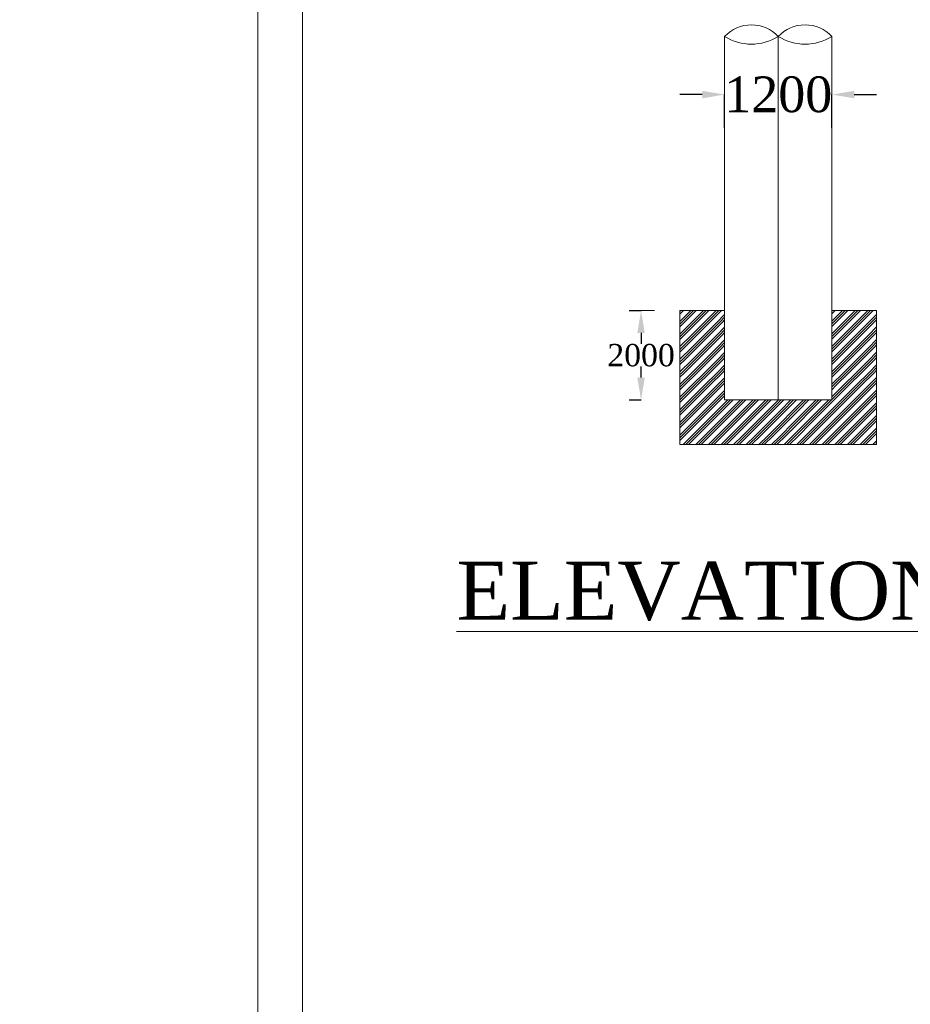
# Model space of a CAD drawing. Header units: millimetres. Extents: x -20950785 to 389010297, y -11535949 to 14056629.
# Tile 542 of 654: x 18165138 to 18185070, y -313152 to -291113. Entities that reach past the tile are written whole.
import ezdxf

# ---------------------------------------------------------------- set-up
doc = ezdxf.new("R2010")
doc.units = ezdxf.units.MM
doc.header["$LTSCALE"] = 60
doc.header["$MEASUREMENT"] = 0
doc.layers.add('TEXT', color=7, linetype='Continuous')
doc.styles.add('PDF Arial Bold', font='times.ttf')
doc.dimstyles.get("Standard").update_dxf_attribs({"dimtxt": 400, "dimasz": 215, "dimexe": 0.18, "dimexo": 0.0625, "dimgap": 0.09, "dimtad": 0, "dimtih": 1, "dimtoh": 1, "dimdec": 0, "dimzin": 4, "dimdsep": 46, "dimtxsty": 'Standard', "dimblk": 'OPEN90', "dimcen": 0, "dimadec": 0, "dimazin": 1, "dimtfac": 1, "dimtdec": 0, "dimtix": 1, "dimtofl": 0, "dimtmove": 0, "dimatfit": 3, "dimldrblk": 'OPEN30', "dimfxl": 1, "dimtolj": 1, "dimtzin": 0, "dimarcsym": 0})

# ---------------------------------------------------------------- blocks, each defined once
blk = doc.blocks.new('*D3934')
at = {"color": 0, "linetype": 'Continuous', "lineweight": -2, "ltscale": 2, "transparency": 16777216}
for p, q in [((18180415, -292789), (18179915, -292789)), ((18180915, -293532), (18180915, -292789)), ((18183315, -293532), (18183315, -292789)), ((18183815, -292789), (18184315, -292789))]:
    blk.add_line(p, q, dxfattribs=at)
at = {"color": 0, "linetype": 'Continuous', "lineweight": 9, "ltscale": 2, "transparency": 16777216}
for points in [[(18180415, -292706), (18180415, -292873), (18180915, -292789)], [(18183815, -292706), (18183815, -292873), (18183315, -292789)]]:
    blk.add_solid(points, dxfattribs=at)
at = {"layer": 'Defpoints', "color": 0, "linetype": 'Continuous', "lineweight": 9, "ltscale": 2, "transparency": 16777216}
for p in [(18183315, -292789), (18180915, -293532), (18183315, -293532)]:
    blk.add_point(p, dxfattribs=at)
at = {"color": 0, "linetype": 'Continuous', "lineweight": 9, "ltscale": 2, "transparency": 16777216, "insert": (18182115, -292789), "char_height": 500, "attachment_point": 5, "style": 'PDF Arial Bold'}
blk.add_mtext('\\A1;{\\H1.6x;1200}', dxfattribs=at)
blk = doc.blocks.new('*D3935')
at = {"color": 0, "linetype": 'Continuous', "lineweight": -2, "ltscale": 2, "transparency": 16777216}
for p, q in [((18180415, -292789), (18179915, -292789)), ((18180915, -293532), (18180915, -292789)), ((18183315, -293532), (18183315, -292789)), ((18183815, -292789), (18184315, -292789))]:
    blk.add_line(p, q, dxfattribs=at)
at = {"color": 0, "linetype": 'Continuous', "lineweight": 9, "ltscale": 2, "transparency": 16777216}
for points in [[(18180415, -292706), (18180415, -292873), (18180915, -292789)], [(18183815, -292706), (18183815, -292873), (18183315, -292789)]]:
    blk.add_solid(points, dxfattribs=at)
at = {"layer": 'Defpoints', "color": 0, "linetype": 'Continuous', "lineweight": 9, "ltscale": 2, "transparency": 16777216}
for p in [(18183315, -292789), (18180915, -293532), (18183315, -293532)]:
    blk.add_point(p, dxfattribs=at)
at = {"color": 0, "linetype": 'Continuous', "lineweight": 9, "ltscale": 2, "transparency": 16777216, "insert": (18182115, -292789), "char_height": 500, "attachment_point": 5, "style": 'PDF Arial Bold'}
blk.add_mtext('\\A1;{\\H1.6x;1200}', dxfattribs=at)
blk = doc.blocks.new('*D3936')
at = {"color": 0, "linetype": 'Continuous', "lineweight": -2, "ltscale": 2, "transparency": 16777216}
for p, q in [((18180415, -292789), (18179915, -292789)), ((18180915, -293532), (18180915, -292789)), ((18183315, -293532), (18183315, -292789)), ((18183815, -292789), (18184315, -292789))]:
    blk.add_line(p, q, dxfattribs=at)
at = {"color": 0, "linetype": 'Continuous', "lineweight": 9, "ltscale": 2, "transparency": 16777216}
for points in [[(18180415, -292706), (18180415, -292873), (18180915, -292789)], [(18183815, -292706), (18183815, -292873), (18183315, -292789)]]:
    blk.add_solid(points, dxfattribs=at)
at = {"layer": 'Defpoints', "color": 0, "linetype": 'Continuous', "lineweight": 9, "ltscale": 2, "transparency": 16777216}
for p in [(18183315, -292789), (18180915, -293532), (18183315, -293532)]:
    blk.add_point(p, dxfattribs=at)
at = {"color": 0, "linetype": 'Continuous', "lineweight": 9, "ltscale": 2, "transparency": 16777216, "insert": (18182115, -292789), "char_height": 500, "attachment_point": 5, "style": 'PDF Arial Bold'}
blk.add_mtext('\\A1;{\\H1.6x;1200}', dxfattribs=at)
blk = doc.blocks.new('*D3937')
at = {"color": 0, "linetype": 'Continuous', "lineweight": -2, "ltscale": 2, "transparency": 16777216}
for p, q in [((18180415, -292789), (18179915, -292789)), ((18180915, -293532), (18180915, -292789)), ((18183315, -293532), (18183315, -292789)), ((18183815, -292789), (18184315, -292789))]:
    blk.add_line(p, q, dxfattribs=at)
at = {"color": 0, "linetype": 'Continuous', "lineweight": 9, "ltscale": 2, "transparency": 16777216}
for points in [[(18180415, -292706), (18180415, -292873), (18180915, -292789)], [(18183815, -292706), (18183815, -292873), (18183315, -292789)]]:
    blk.add_solid(points, dxfattribs=at)
at = {"layer": 'Defpoints', "color": 0, "linetype": 'Continuous', "lineweight": 9, "ltscale": 2, "transparency": 16777216}
for p in [(18183315, -292789), (18180915, -293532), (18183315, -293532)]:
    blk.add_point(p, dxfattribs=at)
at = {"color": 0, "linetype": 'Continuous', "lineweight": 9, "ltscale": 2, "transparency": 16777216, "insert": (18182115, -292789), "char_height": 500, "attachment_point": 5, "style": 'PDF Arial Bold'}
blk.add_mtext('\\A1;{\\H1.6x;1200}', dxfattribs=at)
blk = doc.blocks.new('*D3938')
at = {"color": 0, "linetype": 'Continuous', "lineweight": -2, "ltscale": 2, "transparency": 16777216}
for p, q in [((18180415, -292789), (18179915, -292789)), ((18180915, -293532), (18180915, -292789)), ((18183315, -293532), (18183315, -292789)), ((18183815, -292789), (18184315, -292789))]:
    blk.add_line(p, q, dxfattribs=at)
at = {"color": 0, "linetype": 'Continuous', "lineweight": 9, "ltscale": 2, "transparency": 16777216}
for points in [[(18180415, -292706), (18180415, -292873), (18180915, -292789)], [(18183815, -292706), (18183815, -292873), (18183315, -292789)]]:
    blk.add_solid(points, dxfattribs=at)
at = {"layer": 'Defpoints', "color": 0, "linetype": 'Continuous', "lineweight": 9, "ltscale": 2, "transparency": 16777216}
for p in [(18183315, -292789), (18180915, -293532), (18183315, -293532)]:
    blk.add_point(p, dxfattribs=at)
at = {"color": 0, "linetype": 'Continuous', "lineweight": 9, "ltscale": 2, "transparency": 16777216, "insert": (18182115, -292789), "char_height": 500, "attachment_point": 5, "style": 'PDF Arial Bold'}
blk.add_mtext('\\A1;{\\H1.6x;1200}', dxfattribs=at)
blk = doc.blocks.new('*D3939')
at = {"color": 0, "linetype": 'Continuous', "lineweight": -2, "ltscale": 2, "transparency": 16777216}
for p, q in [((18180415, -292789), (18179915, -292789)), ((18180915, -293532), (18180915, -292789)), ((18183315, -293532), (18183315, -292789)), ((18183815, -292789), (18184315, -292789))]:
    blk.add_line(p, q, dxfattribs=at)
at = {"color": 0, "linetype": 'Continuous', "lineweight": 9, "ltscale": 2, "transparency": 16777216}
for points in [[(18180415, -292706), (18180415, -292873), (18180915, -292789)], [(18183815, -292706), (18183815, -292873), (18183315, -292789)]]:
    blk.add_solid(points, dxfattribs=at)
at = {"layer": 'Defpoints', "color": 0, "linetype": 'Continuous', "lineweight": 9, "ltscale": 2, "transparency": 16777216}
for p in [(18183315, -292789), (18180915, -293532), (18183315, -293532)]:
    blk.add_point(p, dxfattribs=at)
at = {"color": 0, "linetype": 'Continuous', "lineweight": 9, "ltscale": 2, "transparency": 16777216, "insert": (18182115, -292789), "char_height": 500, "attachment_point": 5, "style": 'PDF Arial Bold'}
blk.add_mtext('\\A1;{\\H1.6x;1200}', dxfattribs=at)
blk = doc.blocks.new('*D3940')
at = {"color": 0, "linetype": 'Continuous', "lineweight": -2, "ltscale": 2, "transparency": 16777216}
for p, q in [((18180415, -292789), (18179915, -292789)), ((18180915, -293532), (18180915, -292789)), ((18183315, -293532), (18183315, -292789)), ((18183815, -292789), (18184315, -292789))]:
    blk.add_line(p, q, dxfattribs=at)
at = {"color": 0, "linetype": 'Continuous', "lineweight": 9, "ltscale": 2, "transparency": 16777216}
for points in [[(18180415, -292706), (18180415, -292873), (18180915, -292789)], [(18183815, -292706), (18183815, -292873), (18183315, -292789)]]:
    blk.add_solid(points, dxfattribs=at)
at = {"layer": 'Defpoints', "color": 0, "linetype": 'Continuous', "lineweight": 9, "ltscale": 2, "transparency": 16777216}
for p in [(18183315, -292789), (18180915, -293532), (18183315, -293532)]:
    blk.add_point(p, dxfattribs=at)
at = {"color": 0, "linetype": 'Continuous', "lineweight": 9, "ltscale": 2, "transparency": 16777216, "insert": (18182115, -292789), "char_height": 500, "attachment_point": 5, "style": 'PDF Arial Bold'}
blk.add_mtext('\\A1;{\\H1.6x;1200}', dxfattribs=at)
blk = doc.blocks.new('*D3941')
at = {"color": 0, "linetype": 'Continuous', "lineweight": -2, "ltscale": 2, "transparency": 16777216}
for p, q in [((18180415, -292789), (18179915, -292789)), ((18180915, -293532), (18180915, -292789)), ((18183315, -293532), (18183315, -292789)), ((18183815, -292789), (18184315, -292789))]:
    blk.add_line(p, q, dxfattribs=at)
at = {"color": 0, "linetype": 'Continuous', "lineweight": 9, "ltscale": 2, "transparency": 16777216}
for points in [[(18180415, -292706), (18180415, -292873), (18180915, -292789)], [(18183815, -292706), (18183815, -292873), (18183315, -292789)]]:
    blk.add_solid(points, dxfattribs=at)
at = {"layer": 'Defpoints', "color": 0, "linetype": 'Continuous', "lineweight": 9, "ltscale": 2, "transparency": 16777216}
for p in [(18183315, -292789), (18180915, -293532), (18183315, -293532)]:
    blk.add_point(p, dxfattribs=at)
at = {"color": 0, "linetype": 'Continuous', "lineweight": 9, "ltscale": 2, "transparency": 16777216, "insert": (18182115, -292789), "char_height": 500, "attachment_point": 5, "style": 'PDF Arial Bold'}
blk.add_mtext('\\A1;{\\H1.6x;1200}', dxfattribs=at)
blk = doc.blocks.new('*D3942')
at = {"color": 0, "linetype": 'Continuous', "lineweight": -2, "ltscale": 2, "transparency": 16777216}
for p, q in [((18180415, -292789), (18179915, -292789)), ((18180915, -293532), (18180915, -292789)), ((18183315, -293532), (18183315, -292789)), ((18183815, -292789), (18184315, -292789))]:
    blk.add_line(p, q, dxfattribs=at)
at = {"color": 0, "linetype": 'Continuous', "lineweight": 9, "ltscale": 2, "transparency": 16777216}
for points in [[(18180415, -292706), (18180415, -292873), (18180915, -292789)], [(18183815, -292706), (18183815, -292873), (18183315, -292789)]]:
    blk.add_solid(points, dxfattribs=at)
at = {"layer": 'Defpoints', "color": 0, "linetype": 'Continuous', "lineweight": 9, "ltscale": 2, "transparency": 16777216}
for p in [(18183315, -292789), (18180915, -293532), (18183315, -293532)]:
    blk.add_point(p, dxfattribs=at)
at = {"color": 0, "linetype": 'Continuous', "lineweight": 9, "ltscale": 2, "transparency": 16777216, "insert": (18182115, -292789), "char_height": 500, "attachment_point": 5, "style": 'PDF Arial Bold'}
blk.add_mtext('\\A1;{\\H1.6x;1200}', dxfattribs=at)
blk = doc.blocks.new('*D3943')
at = {"color": 0, "linetype": 'Continuous', "lineweight": -2, "ltscale": 2, "transparency": 16777216}
for p, q in [((18180415, -292789), (18179915, -292789)), ((18180915, -293532), (18180915, -292789)), ((18183315, -293532), (18183315, -292789)), ((18183815, -292789), (18184315, -292789))]:
    blk.add_line(p, q, dxfattribs=at)
at = {"color": 0, "linetype": 'Continuous', "lineweight": 9, "ltscale": 2, "transparency": 16777216}
for points in [[(18180415, -292706), (18180415, -292873), (18180915, -292789)], [(18183815, -292706), (18183815, -292873), (18183315, -292789)]]:
    blk.add_solid(points, dxfattribs=at)
at = {"layer": 'Defpoints', "color": 0, "linetype": 'Continuous', "lineweight": 9, "ltscale": 2, "transparency": 16777216}
for p in [(18183315, -292789), (18180915, -293532), (18183315, -293532)]:
    blk.add_point(p, dxfattribs=at)
at = {"color": 0, "linetype": 'Continuous', "lineweight": 9, "ltscale": 2, "transparency": 16777216, "insert": (18182115, -292789), "char_height": 500, "attachment_point": 5, "style": 'PDF Arial Bold'}
blk.add_mtext('\\A1;{\\H1.6x;1200}', dxfattribs=at)
blk = doc.blocks.new('*D3944')
at = {"color": 0, "linetype": 'Continuous', "lineweight": -2, "ltscale": 2, "transparency": 16777216}
for p, q in [((18180415, -292789), (18179915, -292789)), ((18180915, -293532), (18180915, -292789)), ((18183315, -293532), (18183315, -292789)), ((18183815, -292789), (18184315, -292789))]:
    blk.add_line(p, q, dxfattribs=at)
at = {"color": 0, "linetype": 'Continuous', "lineweight": 9, "ltscale": 2, "transparency": 16777216}
for points in [[(18180415, -292706), (18180415, -292873), (18180915, -292789)], [(18183815, -292706), (18183815, -292873), (18183315, -292789)]]:
    blk.add_solid(points, dxfattribs=at)
at = {"layer": 'Defpoints', "color": 0, "linetype": 'Continuous', "lineweight": 9, "ltscale": 2, "transparency": 16777216}
for p in [(18183315, -292789), (18180915, -293532), (18183315, -293532)]:
    blk.add_point(p, dxfattribs=at)
at = {"color": 0, "linetype": 'Continuous', "lineweight": 9, "ltscale": 2, "transparency": 16777216, "insert": (18182115, -292789), "char_height": 500, "attachment_point": 5, "style": 'PDF Arial Bold'}
blk.add_mtext('\\A1;{\\H1.6x;1200}', dxfattribs=at)
blk = doc.blocks.new('*D3945')
at = {"color": 0, "linetype": 'Continuous', "lineweight": -2, "ltscale": 2, "transparency": 16777216}
for p, q in [((18180415, -292789), (18179915, -292789)), ((18180915, -293532), (18180915, -292789)), ((18183315, -293532), (18183315, -292789)), ((18183815, -292789), (18184315, -292789))]:
    blk.add_line(p, q, dxfattribs=at)
at = {"color": 0, "linetype": 'Continuous', "lineweight": 9, "ltscale": 2, "transparency": 16777216}
for points in [[(18180415, -292706), (18180415, -292873), (18180915, -292789)], [(18183815, -292706), (18183815, -292873), (18183315, -292789)]]:
    blk.add_solid(points, dxfattribs=at)
at = {"layer": 'Defpoints', "color": 0, "linetype": 'Continuous', "lineweight": 9, "ltscale": 2, "transparency": 16777216}
for p in [(18183315, -292789), (18180915, -293532), (18183315, -293532)]:
    blk.add_point(p, dxfattribs=at)
at = {"color": 0, "linetype": 'Continuous', "lineweight": 9, "ltscale": 2, "transparency": 16777216, "insert": (18182115, -292789), "char_height": 500, "attachment_point": 5, "style": 'PDF Arial Bold'}
blk.add_mtext('\\A1;{\\H1.6x;1200}', dxfattribs=at)
blk = doc.blocks.new('*D3930')
at = {"color": 0, "linetype": 'Continuous', "lineweight": -2, "ltscale": 2, "transparency": 16777216}
for p, q in [((18180415, -292789), (18179915, -292789)), ((18180915, -293532), (18180915, -292789)), ((18183315, -293532), (18183315, -292789)), ((18183815, -292789), (18184315, -292789))]:
    blk.add_line(p, q, dxfattribs=at)
at = {"color": 0, "linetype": 'Continuous', "lineweight": 9, "ltscale": 2, "transparency": 16777216}
for points in [[(18180415, -292706), (18180415, -292873), (18180915, -292789)], [(18183815, -292706), (18183815, -292873), (18183315, -292789)]]:
    blk.add_solid(points, dxfattribs=at)
at = {"layer": 'Defpoints', "color": 0, "linetype": 'Continuous', "lineweight": 9, "ltscale": 2, "transparency": 16777216}
for p in [(18183315, -292789), (18180915, -293532), (18183315, -293532)]:
    blk.add_point(p, dxfattribs=at)
at = {"color": 0, "linetype": 'Continuous', "lineweight": 9, "ltscale": 2, "transparency": 16777216, "insert": (18182115, -292789), "char_height": 500, "attachment_point": 5, "style": 'PDF Arial Bold'}
blk.add_mtext('\\A1;{\\H1.6x;1200}', dxfattribs=at)
blk = doc.blocks.new('*D3931')
at = {"color": 0, "linetype": 'Continuous', "lineweight": -2, "ltscale": 2, "transparency": 16777216}
for p, q in [((18180415, -292789), (18179915, -292789)), ((18180915, -293532), (18180915, -292789)), ((18183315, -293532), (18183315, -292789)), ((18183815, -292789), (18184315, -292789))]:
    blk.add_line(p, q, dxfattribs=at)
at = {"color": 0, "linetype": 'Continuous', "lineweight": 9, "ltscale": 2, "transparency": 16777216}
for points in [[(18180415, -292706), (18180415, -292873), (18180915, -292789)], [(18183815, -292706), (18183815, -292873), (18183315, -292789)]]:
    blk.add_solid(points, dxfattribs=at)
at = {"layer": 'Defpoints', "color": 0, "linetype": 'Continuous', "lineweight": 9, "ltscale": 2, "transparency": 16777216}
for p in [(18183315, -292789), (18180915, -293532), (18183315, -293532)]:
    blk.add_point(p, dxfattribs=at)
at = {"color": 0, "linetype": 'Continuous', "lineweight": 9, "ltscale": 2, "transparency": 16777216, "insert": (18182115, -292789), "char_height": 500, "attachment_point": 5, "style": 'PDF Arial Bold'}
blk.add_mtext('\\A1;{\\H1.6x;1200}', dxfattribs=at)
blk = doc.blocks.new('*D3932')
at = {"color": 0, "linetype": 'Continuous', "lineweight": -2, "ltscale": 2, "transparency": 16777216}
for p, q in [((18180415, -292789), (18179915, -292789)), ((18180915, -293532), (18180915, -292789)), ((18183315, -293532), (18183315, -292789)), ((18183815, -292789), (18184315, -292789))]:
    blk.add_line(p, q, dxfattribs=at)
at = {"color": 0, "linetype": 'Continuous', "lineweight": 9, "ltscale": 2, "transparency": 16777216}
for points in [[(18180415, -292706), (18180415, -292873), (18180915, -292789)], [(18183815, -292706), (18183815, -292873), (18183315, -292789)]]:
    blk.add_solid(points, dxfattribs=at)
at = {"layer": 'Defpoints', "color": 0, "linetype": 'Continuous', "lineweight": 9, "ltscale": 2, "transparency": 16777216}
for p in [(18183315, -292789), (18180915, -293532), (18183315, -293532)]:
    blk.add_point(p, dxfattribs=at)
at = {"color": 0, "linetype": 'Continuous', "lineweight": 9, "ltscale": 2, "transparency": 16777216, "insert": (18182115, -292789), "char_height": 500, "attachment_point": 5, "style": 'PDF Arial Bold'}
blk.add_mtext('\\A1;{\\H1.6x;1200}', dxfattribs=at)
blk = doc.blocks.new('*D3933')
at = {"color": 0, "linetype": 'Continuous', "lineweight": -2, "ltscale": 2, "transparency": 16777216}
for p, q in [((18180415, -292789), (18179915, -292789)), ((18180915, -293532), (18180915, -292789)), ((18183315, -293532), (18183315, -292789)), ((18183815, -292789), (18184315, -292789))]:
    blk.add_line(p, q, dxfattribs=at)
at = {"color": 0, "linetype": 'Continuous', "lineweight": 9, "ltscale": 2, "transparency": 16777216}
for points in [[(18180415, -292706), (18180415, -292873), (18180915, -292789)], [(18183815, -292706), (18183815, -292873), (18183315, -292789)]]:
    blk.add_solid(points, dxfattribs=at)
at = {"layer": 'Defpoints', "color": 0, "linetype": 'Continuous', "lineweight": 9, "ltscale": 2, "transparency": 16777216}
for p in [(18183315, -292789), (18180915, -293532), (18183315, -293532)]:
    blk.add_point(p, dxfattribs=at)
at = {"color": 0, "linetype": 'Continuous', "lineweight": 9, "ltscale": 2, "transparency": 16777216, "insert": (18182115, -292789), "char_height": 500, "attachment_point": 5, "style": 'PDF Arial Bold'}
blk.add_mtext('\\A1;{\\H1.6x;1200}', dxfattribs=at)
blk = doc.blocks.new('*D4173')
at = {"color": 0, "linetype": 'Continuous', "lineweight": -2, "ltscale": 2, "transparency": 16777216}
for p, q in [((18178777, -297625), (18179044, -297625)), ((18179044, -298125), (18179044, -298370)), ((18179044, -299125), (18179044, -298879)), ((18178777, -299625), (18179044, -299625))]:
    blk.add_line(p, q, dxfattribs=at)
at = {"color": 0, "linetype": 'Continuous', "lineweight": 9, "ltscale": 2, "transparency": 16777216}
for points in [[(18178960, -298125), (18179127, -298125), (18179044, -297625)], [(18178960, -299125), (18179127, -299125), (18179044, -299625)]]:
    blk.add_solid(points, dxfattribs=at)
at = {"layer": 'Defpoints', "color": 0, "linetype": 'Continuous', "lineweight": 9, "ltscale": 2, "transparency": 16777216}
for p in [(18178777, -297625), (18178777, -299625), (18179044, -299625)]:
    blk.add_point(p, dxfattribs=at)
at = {"color": 0, "linetype": 'Continuous', "lineweight": 9, "ltscale": 2, "transparency": 16777216, "insert": (18179044, -298625), "char_height": 500, "attachment_point": 5, "style": 'PDF Arial Bold'}
blk.add_mtext('\\A1;2000', dxfattribs=at)

msp = doc.modelspace()

# ---------------------------------------------------------------- hatches: boundary and pattern name
at = {"linetype": 'Continuous', "lineweight": 9, "ltscale": 2}
h = msp.add_hatch(dxfattribs=at)
h.set_pattern_fill('GOST_GROUND', scale=20)
h.set_pattern_definition([(45, (4740909.5, 126098.23), (282.8427125, 0), [400]), (45, (4740969.5, 126098.23), (282.8427125, 0), [400]), (45, (4741029.5, 126098.23), (282.8427125, 0), [400])])
h.paths.add_polyline_path([(18180915, -297624.69), (18179915, -297624.69), (18179915, -300624.69), (18184315, -300624.69), (18184315, -297624.69), (18183315, -297624.69), (18183315, -299624.69), (18180915, -299624.69)])

# ---------------------------------------------------------------- linework, layer by layer
at = {"color": 7, "linetype": 'Continuous', "lineweight": 9}
for p, q in [((18180915, -299624.69), (18180915, -291486.55)), ((18183315, -299624.69), (18183315, -291486.55))]:
    msp.add_line(p, q, dxfattribs=at)
at = {"color": 7, "linetype": 'Continuous', "lineweight": 9, "ltscale": 2}
for p, q in [((18179345.75, -297624.69), (18178776.5, -297624.69)), ((18179915, -300624.69), (18179915, -297624.69)), ((18179915, -297624.69), (18180915, -297624.69)), ((18184315, -297624.69), (18183315, -297624.69)), ((18184315, -300624.69), (18184315, -297624.69)), ((18183315, -299624.69), (18180915, -299624.69)), ((18179915, -300624.69), (18184315, -300624.69))]:
    msp.add_line(p, q, dxfattribs=at)
at = {"color": 7, "linetype": 'Continuous', "lineweight": 9, "ltscale": 2, "elevation": -16236.32}
for points in [[(18448950.28, -387758.82), (18170470, -387758.82), (18170470, -198676), (18448950.28, -198676)], [(18447950.28, -386758.82), (18171470, -386758.82), (18171470, -199676), (18447950.28, -199676)]]:
    msp.add_lwpolyline(points, close=True, dxfattribs=at)
at = {"color": 7, "linetype": 'Continuous', "lineweight": 9, "ltscale": 2}
msp.add_circle((18317983, -285537.45), 347474.95, dxfattribs=at)
at = {"color": 7, "linetype": 'Continuous', "lineweight": 9}
for centre, radius, start, end in [((18181515, -292051.94), 824.41, 43.298588, 136.701412), ((18182715, -292051.94), 824.41, 43.298588, 136.701412), ((18181515, -290536.76), 1123.43, 237.718709, 302.281291), ((18182715, -290536.76), 1123.43, 237.718709, 302.281291)]:
    msp.add_arc(centre, radius, start, end, dxfattribs=at)
at = {"layer": 'TEXT', "color": 7, "linetype": 'Continuous', "lineweight": 9, "ltscale": 1000}
msp.add_line((18182115, -299624.69), (18182115, -291486.55), dxfattribs=at)

# ---------------------------------------------------------------- texts
at = {"linetype": 'Continuous', "lineweight": 9, "insert": (18174425.46, -303244.57), "char_height": 1300, "width": 29360.2006, "attachment_point": 1}
msp.add_mtext('{\\fTimes New Roman|b0|i0|c0|p18;\\L ELEVATION OF ABUTMENT A-1  }', dxfattribs=at)

# ---------------------------------------------------------------- dimensions: what is measured, and where the dimension line sits
at = {"color": 7, "linetype": 'Continuous', "lineweight": 9, "ltscale": 2}
for picture in ['*D3934', '*D3935', '*D3936', '*D3937', '*D3938', '*D3939', '*D3940', '*D3941', '*D3942', '*D3943', '*D3944', '*D3945', '*D3930', '*D3931', '*D3932', '*D3933']:
    dim = msp.add_linear_dim(base=(18183315, -292789.27), p1=(18180915, -293532.19), p2=(18183315, -293532.19), text='{\\H1.6x;1200}', dimstyle='Standard', override={"dimtxt": 500, "dimasz": 500, "dimtxsty": 'PDF Arial Bold', "dimfxl": 300}, dxfattribs=at)
    dim.commit()
    dim.dimension.update_dxf_attribs({"geometry": picture, "text_midpoint": (18182115, -292789.27)})
dim = msp.add_linear_dim(base=(18179043.5, -299624.69), p1=(18178776.5, -297624.69), p2=(18178776.5, -299624.69), angle=90, dimstyle='Standard', override={"dimtxt": 500, "dimasz": 500, "dimtxsty": 'PDF Arial Bold', "dimfxl": 300}, dxfattribs=at)
dim.commit()
dim.dimension.update_dxf_attribs({"geometry": '*D4173', "text_midpoint": (18179043.5, -298624.69)})

doc.saveas('drawing.dxf')
